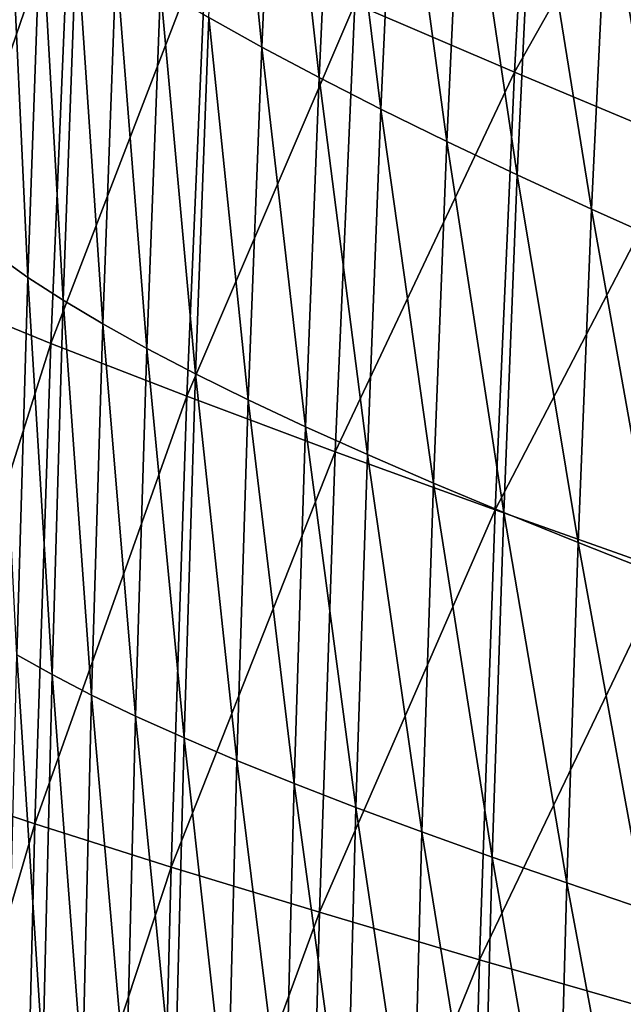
# Model space of a CAD drawing. Header units: millimetres. Extents: x -300 to 300, y -500 to 500.
# Tile 390 of 656: x -278 to -256, y 69 to 105. Entities that reach past the tile are written whole.
import ezdxf

# ---------------------------------------------------------------- set-up
doc = ezdxf.new("R2010")
doc.units = ezdxf.units.MM
doc.header["$LTSCALE"] = 81.481481
doc.layers.add('20', color=7, linetype='CONTINUOUS')
doc.layers.add('22', color=7, linetype='CONTINUOUS')

msp = doc.modelspace()

# ---------------------------------------------------------------- linework, layer by layer
at = {"layer": '20', "color": 7, "linetype": 'CONTINUOUS'}
for points in [[(-260.015, 103.106, 46.99), (-259.166, 118.73, 47.073), (-265.882, 105.62, 44.102), (-260.015, 103.106, 46.99)], [(-260.015, 103.106, 46.99), (-252.903, 115.724, 49.792), (-259.166, 118.73, 47.073), (-260.015, 103.106, 46.99)], [(-253.74, 100.484, 49.708), (-252.903, 115.724, 49.792), (-260.015, 103.106, 46.99), (-253.74, 100.484, 49.708)], [(-281.563, 95.003, 34.304), (-276.312, 110.305, 37.795), (-280.837, 112.47, 34.366), (-281.563, 95.003, 34.304)], [(-277.037, 93.16, 37.73), (-276.312, 110.305, 37.795), (-281.563, 95.003, 34.304), (-277.037, 93.16, 37.73)], [(-277.037, 93.16, 37.73), (-271.32, 108.02, 41.039), (-276.312, 110.305, 37.795), (-277.037, 93.16, 37.73)], [(-272.043, 91.218, 40.971), (-271.32, 108.02, 41.039), (-277.037, 93.16, 37.73), (-272.043, 91.218, 40.971)], [(-272.043, 91.218, 40.971), (-265.882, 105.62, 44.102), (-271.32, 108.02, 41.039), (-272.043, 91.218, 40.971)], [(-266.6, 89.178, 44.032), (-265.882, 105.62, 44.102), (-272.043, 91.218, 40.971), (-266.6, 89.178, 44.032)], [(-266.6, 89.178, 44.032), (-260.015, 103.106, 46.99), (-265.882, 105.62, 44.102), (-266.6, 89.178, 44.032)], [(-260.726, 87.045, 46.918), (-260.015, 103.106, 46.99), (-266.6, 89.178, 44.032), (-260.726, 87.045, 46.918)], [(-260.726, 87.045, 46.918), (-253.74, 100.484, 49.708), (-260.015, 103.106, 46.99), (-260.726, 87.045, 46.918)], [(-254.441, 84.82, 49.635), (-253.74, 100.484, 49.708), (-260.726, 87.045, 46.918), (-254.441, 84.82, 49.635)], [(-282.148, 77.033, 34.253), (-277.037, 93.16, 37.73), (-281.563, 95.003, 34.304), (-282.148, 77.033, 34.253)], [(-277.623, 75.527, 37.676), (-277.037, 93.16, 37.73), (-282.148, 77.033, 34.253), (-277.623, 75.527, 37.676)], [(-277.623, 75.527, 37.676), (-272.043, 91.218, 40.971), (-277.037, 93.16, 37.73), (-277.623, 75.527, 37.676)], [(-272.627, 73.942, 40.914), (-272.043, 91.218, 40.971), (-277.623, 75.527, 37.676), (-272.627, 73.942, 40.914)], [(-272.627, 73.942, 40.914), (-266.6, 89.178, 44.032), (-272.043, 91.218, 40.971), (-272.627, 73.942, 40.914)], [(-267.18, 72.279, 43.973), (-266.6, 89.178, 44.032), (-272.627, 73.942, 40.914), (-267.18, 72.279, 43.973)], [(-267.18, 72.279, 43.973), (-260.726, 87.045, 46.918), (-266.6, 89.178, 44.032), (-267.18, 72.279, 43.973)], [(-261.301, 70.541, 46.858), (-260.726, 87.045, 46.918), (-267.18, 72.279, 43.973), (-261.301, 70.541, 46.858)], [(-261.301, 70.541, 46.858), (-254.441, 84.82, 49.635), (-260.726, 87.045, 46.918), (-261.301, 70.541, 46.858)], [(-255.008, 68.729, 49.574), (-254.441, 84.82, 49.635), (-261.301, 70.541, 46.858), (-255.008, 68.729, 49.574)], [(-282.598, 58.554, 34.213), (-277.623, 75.527, 37.676), (-282.148, 77.033, 34.253), (-282.598, 58.554, 34.213)], [(-278.073, 57.4, 37.632), (-277.623, 75.527, 37.676), (-282.598, 58.554, 34.213), (-278.073, 57.4, 37.632)], [(-278.073, 57.4, 37.632), (-272.627, 73.942, 40.914), (-277.623, 75.527, 37.676), (-278.073, 57.4, 37.632)], [(-273.076, 56.187, 40.869), (-272.627, 73.942, 40.914), (-278.073, 57.4, 37.632), (-273.076, 56.187, 40.869)], [(-273.076, 56.187, 40.869), (-267.18, 72.279, 43.973), (-272.627, 73.942, 40.914), (-273.076, 56.187, 40.869)], [(-267.626, 54.916, 43.927), (-267.18, 72.279, 43.973), (-273.076, 56.187, 40.869), (-267.626, 54.916, 43.927)], [(-267.626, 54.916, 43.927), (-261.301, 70.541, 46.858), (-267.18, 72.279, 43.973), (-267.626, 54.916, 43.927)], [(-261.743, 53.589, 46.811), (-261.301, 70.541, 46.858), (-267.626, 54.916, 43.927), (-261.743, 53.589, 46.811)], [(-261.743, 53.589, 46.811), (-255.008, 68.729, 49.574), (-261.301, 70.541, 46.858), (-261.743, 53.589, 46.811)]]:
    msp.add_3dface(points, dxfattribs=at)
at = {"layer": '22', "color": 7, "linetype": 'CONTINUOUS'}
for points in [[(-271.239, 105.122, 23.06), (-270.67, 117.92, 23.092), (-269.296, 104.034, 24.559), (-271.239, 105.122, 23.06)], [(-269.296, 104.034, 24.559), (-270.67, 117.92, 23.092), (-268.725, 116.707, 24.595), (-269.296, 104.034, 24.559)], [(-269.296, 104.034, 24.559), (-268.725, 116.707, 24.595), (-267.189, 102.911, 26.049), (-269.296, 104.034, 24.559)], [(-267.189, 102.911, 26.049), (-268.725, 116.707, 24.595), (-266.617, 115.456, 26.089), (-267.189, 102.911, 26.049)], [(-267.189, 102.911, 26.049), (-266.617, 115.456, 26.089), (-264.921, 101.755, 27.524), (-267.189, 102.911, 26.049)], [(-264.921, 101.755, 27.524), (-266.617, 115.456, 26.089), (-264.349, 114.166, 27.567), (-264.921, 101.755, 27.524)], [(-264.921, 101.755, 27.524), (-264.349, 114.166, 27.567), (-262.495, 100.566, 28.98), (-264.921, 101.755, 27.524)], [(-262.495, 100.566, 28.98), (-264.349, 114.166, 27.567), (-261.924, 112.838, 29.026), (-262.495, 100.566, 28.98)], [(-262.495, 100.566, 28.98), (-261.924, 112.838, 29.026), (-259.916, 99.343, 30.416), (-262.495, 100.566, 28.98)], [(-259.916, 99.343, 30.416), (-261.924, 112.838, 29.026), (-259.345, 111.474, 30.464), (-259.916, 99.343, 30.416)], [(-259.916, 99.343, 30.416), (-259.345, 111.474, 30.464), (-257.185, 98.088, 31.827), (-259.916, 99.343, 30.416)], [(-257.185, 98.088, 31.827), (-259.345, 111.474, 30.464), (-256.616, 110.072, 31.878), (-257.185, 98.088, 31.827)], [(-279.032, 96.39, 15.568), (-278.554, 110.047, 15.567), (-277.886, 95.581, 17.046), (-279.032, 96.39, 15.568)], [(-277.886, 95.581, 17.046), (-278.554, 110.047, 15.567), (-277.404, 109.132, 17.052), (-277.886, 95.581, 17.046)], [(-257.185, 98.088, 31.827), (-256.616, 110.072, 31.878), (-254.307, 96.802, 33.211), (-257.185, 98.088, 31.827)], [(-254.307, 96.802, 33.211), (-256.616, 110.072, 31.878), (-253.74, 108.635, 33.263), (-254.307, 96.802, 33.211)], [(-277.886, 95.581, 17.046), (-277.404, 109.132, 17.052), (-276.585, 94.741, 18.535), (-277.886, 95.581, 17.046)], [(-276.585, 94.741, 18.535), (-277.404, 109.132, 17.052), (-276.1, 108.181, 18.548), (-276.585, 94.741, 18.535)], [(-276.585, 94.741, 18.535), (-276.1, 108.181, 18.548), (-275.127, 93.871, 20.032), (-276.585, 94.741, 18.535)], [(-275.127, 93.871, 20.032), (-276.1, 108.181, 18.548), (-274.639, 107.196, 20.051), (-275.127, 93.871, 20.032)], [(-275.127, 93.871, 20.032), (-274.639, 107.196, 20.051), (-273.51, 92.972, 21.533), (-275.127, 93.871, 20.032)], [(-273.51, 92.972, 21.533), (-274.639, 107.196, 20.051), (-273.019, 106.177, 21.556), (-273.51, 92.972, 21.533)], [(-273.51, 92.972, 21.533), (-273.019, 106.177, 21.556), (-271.732, 92.042, 23.032), (-273.51, 92.972, 21.533)], [(-271.732, 92.042, 23.032), (-273.019, 106.177, 21.556), (-271.239, 105.122, 23.06), (-271.732, 92.042, 23.032)], [(-271.732, 92.042, 23.032), (-271.239, 105.122, 23.06), (-269.79, 91.083, 24.527), (-271.732, 92.042, 23.032)], [(-269.79, 91.083, 24.527), (-271.239, 105.122, 23.06), (-269.296, 104.034, 24.559), (-269.79, 91.083, 24.527)], [(-269.79, 91.083, 24.527), (-269.296, 104.034, 24.559), (-267.685, 90.094, 26.013), (-269.79, 91.083, 24.527)], [(-267.685, 90.094, 26.013), (-269.296, 104.034, 24.559), (-267.189, 102.911, 26.049), (-267.685, 90.094, 26.013)], [(-267.685, 90.094, 26.013), (-267.189, 102.911, 26.049), (-265.417, 89.076, 27.485), (-267.685, 90.094, 26.013)], [(-265.417, 89.076, 27.485), (-267.189, 102.911, 26.049), (-264.921, 101.755, 27.524), (-265.417, 89.076, 27.485)], [(-265.417, 89.076, 27.485), (-264.921, 101.755, 27.524), (-262.991, 88.029, 28.939), (-265.417, 89.076, 27.485)], [(-262.991, 88.029, 28.939), (-264.921, 101.755, 27.524), (-262.495, 100.566, 28.98), (-262.991, 88.029, 28.939)], [(-262.991, 88.029, 28.939), (-262.495, 100.566, 28.98), (-260.411, 86.954, 30.373), (-262.991, 88.029, 28.939)], [(-260.411, 86.954, 30.373), (-262.495, 100.566, 28.98), (-259.916, 99.343, 30.416), (-260.411, 86.954, 30.373)], [(-260.411, 86.954, 30.373), (-259.916, 99.343, 30.416), (-257.679, 85.85, 31.783), (-260.411, 86.954, 30.373)], [(-257.679, 85.85, 31.783), (-259.916, 99.343, 30.416), (-257.185, 98.088, 31.827), (-257.679, 85.85, 31.783)], [(-257.679, 85.85, 31.783), (-257.185, 98.088, 31.827), (-254.8, 84.719, 33.165), (-257.679, 85.85, 31.783)], [(-254.8, 84.719, 33.165), (-257.185, 98.088, 31.827), (-254.307, 96.802, 33.211), (-254.8, 84.719, 33.165)], [(-278.294, 81.726, 17.041), (-279.032, 96.39, 15.568), (-277.886, 95.581, 17.046), (-278.294, 81.726, 17.041)], [(-278.294, 81.726, 17.041), (-277.886, 95.581, 17.046), (-276.996, 81.002, 18.524), (-278.294, 81.726, 17.041)], [(-276.996, 81.002, 18.524), (-277.886, 95.581, 17.046), (-276.585, 94.741, 18.535), (-276.996, 81.002, 18.524)], [(-276.996, 81.002, 18.524), (-276.585, 94.741, 18.535), (-275.541, 80.253, 20.016), (-276.996, 81.002, 18.524)], [(-275.541, 80.253, 20.016), (-276.585, 94.741, 18.535), (-275.127, 93.871, 20.032), (-275.541, 80.253, 20.016)], [(-275.541, 80.253, 20.016), (-275.127, 93.871, 20.032), (-273.926, 79.478, 21.512), (-275.541, 80.253, 20.016)], [(-273.926, 79.478, 21.512), (-275.127, 93.871, 20.032), (-273.51, 92.972, 21.533), (-273.926, 79.478, 21.512)], [(-273.926, 79.478, 21.512), (-273.51, 92.972, 21.533), (-272.15, 78.678, 23.007), (-273.926, 79.478, 21.512)], [(-272.15, 78.678, 23.007), (-273.51, 92.972, 21.533), (-271.732, 92.042, 23.032), (-272.15, 78.678, 23.007)], [(-272.15, 78.678, 23.007), (-271.732, 92.042, 23.032), (-270.21, 77.852, 24.499), (-272.15, 78.678, 23.007)], [(-270.21, 77.852, 24.499), (-271.732, 92.042, 23.032), (-269.79, 91.083, 24.527), (-270.21, 77.852, 24.499)], [(-270.21, 77.852, 24.499), (-269.79, 91.083, 24.527), (-268.106, 77.002, 25.982), (-270.21, 77.852, 24.499)], [(-268.106, 77.002, 25.982), (-269.79, 91.083, 24.527), (-267.685, 90.094, 26.013), (-268.106, 77.002, 25.982)], [(-268.106, 77.002, 25.982), (-267.685, 90.094, 26.013), (-265.839, 76.127, 27.451), (-268.106, 77.002, 25.982)], [(-265.839, 76.127, 27.451), (-267.685, 90.094, 26.013), (-265.417, 89.076, 27.485), (-265.839, 76.127, 27.451)], [(-265.839, 76.127, 27.451), (-265.417, 89.076, 27.485), (-263.413, 75.227, 28.904), (-265.839, 76.127, 27.451)], [(-263.413, 75.227, 28.904), (-265.417, 89.076, 27.485), (-262.991, 88.029, 28.939), (-263.413, 75.227, 28.904)], [(-263.413, 75.227, 28.904), (-262.991, 88.029, 28.939), (-260.832, 74.304, 30.335), (-263.413, 75.227, 28.904)], [(-260.832, 74.304, 30.335), (-262.991, 88.029, 28.939), (-260.411, 86.954, 30.373), (-260.832, 74.304, 30.335)], [(-260.832, 74.304, 30.335), (-260.411, 86.954, 30.373), (-258.1, 73.357, 31.744), (-260.832, 74.304, 30.335)], [(-258.1, 73.357, 31.744), (-260.411, 86.954, 30.373), (-257.679, 85.85, 31.783), (-258.1, 73.357, 31.744)], [(-258.1, 73.357, 31.744), (-257.679, 85.85, 31.783), (-255.218, 72.386, 33.125), (-258.1, 73.357, 31.744)], [(-255.218, 72.386, 33.125), (-257.679, 85.85, 31.783), (-254.8, 84.719, 33.165), (-255.218, 72.386, 33.125)], [(-278.63, 67.566, 17.036), (-278.294, 81.726, 17.041), (-277.335, 66.962, 18.514), (-278.63, 67.566, 17.036)], [(-277.335, 66.962, 18.514), (-278.294, 81.726, 17.041), (-276.996, 81.002, 18.524), (-277.335, 66.962, 18.514)], [(-277.335, 66.962, 18.514), (-276.996, 81.002, 18.524), (-275.882, 66.338, 20.002), (-277.335, 66.962, 18.514)], [(-275.882, 66.338, 20.002), (-276.996, 81.002, 18.524), (-275.541, 80.253, 20.016), (-275.882, 66.338, 20.002)], [(-275.882, 66.338, 20.002), (-275.541, 80.253, 20.016), (-274.27, 65.692, 21.494), (-275.882, 66.338, 20.002)], [(-274.27, 65.692, 21.494), (-275.541, 80.253, 20.016), (-273.926, 79.478, 21.512), (-274.27, 65.692, 21.494)], [(-274.27, 65.692, 21.494), (-273.926, 79.478, 21.512), (-272.495, 65.027, 22.986), (-274.27, 65.692, 21.494)], [(-272.495, 65.027, 22.986), (-273.926, 79.478, 21.512), (-272.15, 78.678, 23.007), (-272.495, 65.027, 22.986)], [(-272.495, 65.027, 22.986), (-272.15, 78.678, 23.007), (-270.557, 64.34, 24.475), (-272.495, 65.027, 22.986)], [(-270.557, 64.34, 24.475), (-272.15, 78.678, 23.007), (-270.21, 77.852, 24.499), (-270.557, 64.34, 24.475)], [(-270.557, 64.34, 24.475), (-270.21, 77.852, 24.499), (-268.453, 63.633, 25.956), (-270.557, 64.34, 24.475)], [(-268.453, 63.633, 25.956), (-270.21, 77.852, 24.499), (-268.106, 77.002, 25.982), (-268.453, 63.633, 25.956)], [(-268.453, 63.633, 25.956), (-268.106, 77.002, 25.982), (-266.187, 62.906, 27.423), (-268.453, 63.633, 25.956)], [(-266.187, 62.906, 27.423), (-268.106, 77.002, 25.982), (-265.839, 76.127, 27.451), (-266.187, 62.906, 27.423)], [(-266.187, 62.906, 27.423), (-265.839, 76.127, 27.451), (-263.761, 62.159, 28.873), (-266.187, 62.906, 27.423)], [(-263.761, 62.159, 28.873), (-265.839, 76.127, 27.451), (-263.413, 75.227, 28.904), (-263.761, 62.159, 28.873)], [(-263.761, 62.159, 28.873), (-263.413, 75.227, 28.904), (-261.18, 61.392, 30.303), (-263.761, 62.159, 28.873)], [(-261.18, 61.392, 30.303), (-263.413, 75.227, 28.904), (-260.832, 74.304, 30.335), (-261.18, 61.392, 30.303)], [(-261.18, 61.392, 30.303), (-260.832, 74.304, 30.335), (-258.447, 60.606, 31.71), (-261.18, 61.392, 30.303)], [(-258.447, 60.606, 31.71), (-260.832, 74.304, 30.335), (-258.1, 73.357, 31.744), (-258.447, 60.606, 31.71)], [(-258.447, 60.606, 31.71), (-258.1, 73.357, 31.744), (-255.564, 59.801, 33.091), (-258.447, 60.606, 31.71)], [(-255.564, 59.801, 33.091), (-258.1, 73.357, 31.744), (-255.218, 72.386, 33.125), (-255.564, 59.801, 33.091)]]:
    msp.add_3dface(points, dxfattribs=at)

doc.saveas('drawing.dxf')
